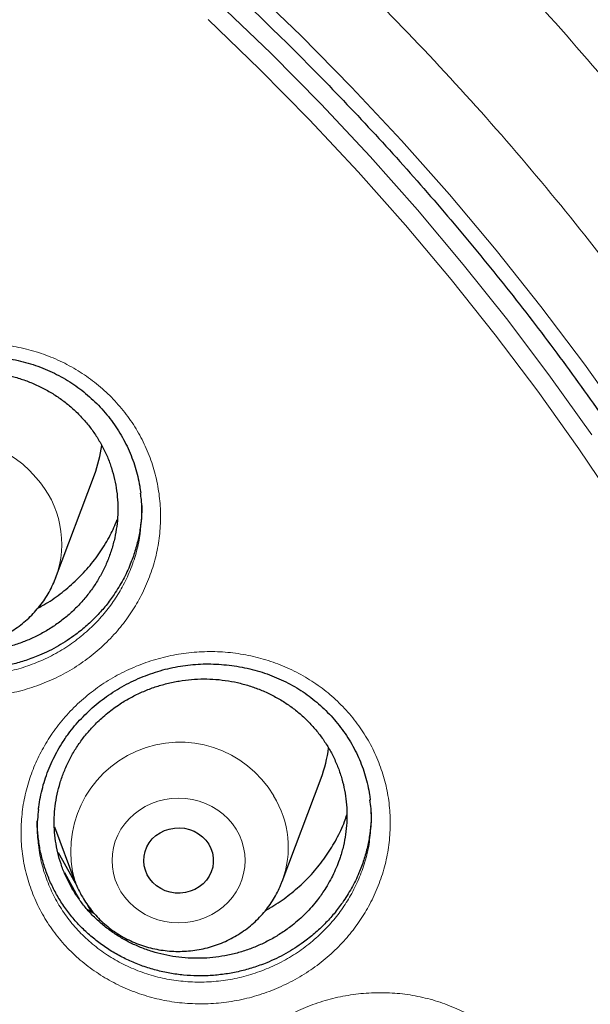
# Model space of a CAD drawing. Header units: millimetres. Extents: x 8 to 830, y 12 to 1725.
# Tile 309 of 330: x 432.6 to 439.14, y 1580.5 to 1591.8. Entities that reach past the tile are written whole.
import ezdxf

# ---------------------------------------------------------------- set-up
doc = ezdxf.new("R2010")
doc.units = ezdxf.units.MM

msp = doc.modelspace()

# ---------------------------------------------------------------- linework, layer by layer
at = {"color": 7, "linetype": 'Continuous', "lineweight": 30}
for p, q in [((433.01, 1585.389), (433.457, 1586.577)), ((433.011, 1585.394), (433.01, 1585.389)), ((435.609, 1581.906), (436.056, 1583.094)), ((432.997, 1582.533), (433.233, 1581.906)), ((433.373, 1581.644), (433.416, 1581.564)), ((433.375, 1581.585), (433.449, 1581.544))]:
    msp.add_line(p, q, dxfattribs=at)
at = {"color": 8, "linetype": 'Continuous', "lineweight": 0, "flags": 128}
for points in [[(435.219, 1592.2), (435.822, 1591.619), (436.407, 1591.025), (436.977, 1590.416), (437.529, 1589.793), (438.063, 1589.157), (438.579, 1588.508), (439.078, 1587.847), (439.557, 1587.174)], [(434.885, 1591.989), (435.479, 1591.417), (436.057, 1590.831), (436.618, 1590.231), (437.162, 1589.617), (437.688, 1588.99), (438.198, 1588.351), (438.689, 1587.699), (439.161, 1587.035)], [(439.463, 1586.204), (439.012, 1586.875), (438.542, 1587.535), (438.053, 1588.184), (437.547, 1588.82), (437.023, 1589.443), (436.482, 1590.054), (435.924, 1590.65), (435.35, 1591.233), (434.759, 1591.802)], [(435.082, 1582.506), (435.119, 1582.439), (435.147, 1582.369), (435.168, 1582.297), (435.181, 1582.222), (435.185, 1582.148), (435.181, 1582.073), (435.168, 1581.999), (435.147, 1581.926), (435.119, 1581.856), (435.082, 1581.789), (435.039, 1581.726), (434.989, 1581.668), (434.932, 1581.615), (434.87, 1581.568), (434.803, 1581.527), (434.732, 1581.493), (434.657, 1581.466), (434.58, 1581.447), (434.501, 1581.435), (434.421, 1581.431), (434.341, 1581.435), (434.262, 1581.447), (434.185, 1581.466), (434.111, 1581.493), (434.039, 1581.527), (433.972, 1581.568), (433.91, 1581.615), (433.854, 1581.668), (433.803, 1581.726), (433.76, 1581.789), (433.724, 1581.856), (433.695, 1581.926), (433.674, 1581.999), (433.662, 1582.073), (433.658, 1582.148), (433.662, 1582.222), (433.674, 1582.297), (433.695, 1582.369), (433.724, 1582.439), (433.76, 1582.506), (433.803, 1582.569), (433.854, 1582.627), (433.91, 1582.68), (433.972, 1582.727), (434.039, 1582.768), (434.111, 1582.802), (434.185, 1582.829), (434.262, 1582.848), (434.341, 1582.86), (434.421, 1582.864), (434.501, 1582.86), (434.58, 1582.848), (434.657, 1582.829), (434.732, 1582.802), (434.803, 1582.768), (434.87, 1582.727), (434.932, 1582.68), (434.989, 1582.627), (435.039, 1582.569), (435.082, 1582.506)]]:
    msp.add_lwpolyline(points, dxfattribs=at)
at = {"color": 7, "linetype": 'Continuous', "lineweight": 30, "flags": 128}
for points in [[(434.768, 1582.335), (434.793, 1582.286), (434.81, 1582.234), (434.82, 1582.18), (434.82, 1582.125), (434.813, 1582.07), (434.796, 1582.018), (434.772, 1581.968), (434.741, 1581.922), (434.702, 1581.881), (434.658, 1581.845), (434.608, 1581.816), (434.555, 1581.794), (434.499, 1581.779), (434.441, 1581.773), (434.382, 1581.774), (434.325, 1581.783), (434.269, 1581.8), (434.217, 1581.825), (434.169, 1581.856), (434.127, 1581.894), (434.09, 1581.937), (434.061, 1581.984), (434.04, 1582.035), (434.026, 1582.088), (434.021, 1582.143), (434.025, 1582.198), (434.037, 1582.251), (434.057, 1582.303), (434.085, 1582.351), (434.12, 1582.395), (434.162, 1582.433), (434.209, 1582.466), (434.26, 1582.491), (434.315, 1582.509), (434.373, 1582.52), (434.431, 1582.523), (434.489, 1582.517), (434.546, 1582.504), (434.6, 1582.483), (434.65, 1582.455), (434.695, 1582.421), (434.735, 1582.381), (434.768, 1582.335)], [(433.039, 1582.241), (433.055, 1582.213), (433.256, 1581.858)], [(433.283, 1581.705), (433.252, 1581.761), (433.115, 1582.005)]]:
    msp.add_lwpolyline(points, dxfattribs=at)
at = {"color": 8, "linetype": 'Continuous', "lineweight": 0}
for centre, radius, start, end in [((431.831, 1585.741), 1.248, 39.9888, 196.4116), ((431.954, 1585.783), 1.127, 339.7727, 42.3615), ((434.435, 1582.255), 1.251, 30.5303, 196.1727), ((434.562, 1582.3), 1.118, 339.4951, 31.8719)]:
    msp.add_arc(centre, radius, start, end, dxfattribs=at)
at = {"color": 7, "linetype": 'Continuous', "lineweight": 30}
for centre, start, end in [((432.013, 1587.121), 339.3556, 352.2414), ((434.613, 1583.638), 339.355, 352.6135)]:
    msp.add_arc(centre, 1.542, start, end, dxfattribs=at)
for points, knots in [([(444.28, 1587.295), (444.267, 1587.341), (444.239, 1587.442), (444.193, 1587.596), (444.144, 1587.763), (444.09, 1587.941), (444.031, 1588.134), (443.965, 1588.343), (443.894, 1588.566), (443.811, 1588.818), (443.715, 1589.099), (443.605, 1589.411), (443.485, 1589.74), (443.345, 1590.111), (443.182, 1590.524), (442.992, 1590.983), (442.784, 1591.463), (442.556, 1591.966), (442.305, 1592.491), (442.064, 1592.972), (441.836, 1593.408), (441.628, 1593.793), (441.412, 1594.178), (441.196, 1594.552), (440.986, 1594.904), (440.785, 1595.23), (440.595, 1595.532), (440.414, 1595.813), (440.241, 1596.074), (440.079, 1596.315), (439.926, 1596.536), (439.787, 1596.736), (439.659, 1596.915), (439.545, 1597.073), (439.444, 1597.211), (439.361, 1597.324), (439.294, 1597.415), (439.242, 1597.485), (439.199, 1597.541), (439.161, 1597.592), (439.12, 1597.646), (439.07, 1597.711), (439.011, 1597.788), (438.936, 1597.886), (438.842, 1598.006), (438.729, 1598.151), (438.599, 1598.313), (438.455, 1598.492), (438.193, 1598.811), (437.817, 1599.255), (437.329, 1599.804), (436.844, 1600.326), (436.364, 1600.82), (435.89, 1601.288), (435.502, 1601.656), (435.198, 1601.936), (434.969, 1602.143), (434.726, 1602.359), (434.464, 1602.585), (434.164, 1602.84), (433.821, 1603.124), (433.432, 1603.436), (433.014, 1603.762), (432.567, 1604.098), (432.089, 1604.444), (431.59, 1604.792), (431.072, 1605.14), (430.534, 1605.487), (429.966, 1605.838), (429.367, 1606.191), (428.801, 1606.509), (428.273, 1606.794), (427.789, 1607.045), (427.293, 1607.291), (426.796, 1607.529), (426.311, 1607.751), (425.842, 1607.958), (425.39, 1608.149), (424.953, 1608.327), (424.506, 1608.501), (424.05, 1608.672), (423.589, 1608.837), (423.151, 1608.987), (422.736, 1609.124), (422.344, 1609.247), (421.999, 1609.351), (421.697, 1609.439), (421.436, 1609.513), (421.193, 1609.58), (420.972, 1609.639), (420.777, 1609.69), (420.619, 1609.73), (420.496, 1609.761), (420.402, 1609.785), (420.318, 1609.805), (420.239, 1609.824), (420.159, 1609.844), (420.053, 1609.869), (419.913, 1609.902), (419.729, 1609.944), (419.515, 1609.992), (419.27, 1610.045), (418.994, 1610.102), (418.688, 1610.163), (418.35, 1610.227), (417.981, 1610.294), (417.58, 1610.361), (417.148, 1610.429), (416.684, 1610.495), (416.189, 1610.559), (415.661, 1610.62), (415.083, 1610.677), (414.465, 1610.727), (413.823, 1610.768), (413.19, 1610.797), (412.571, 1610.814), (411.898, 1610.821), (411.173, 1610.814), (410.403, 1610.789), (409.658, 1610.749), (408.939, 1610.696), (408.247, 1610.631), (407.649, 1610.563), (407.142, 1610.497), (406.72, 1610.437), (406.31, 1610.374), (405.913, 1610.308), (405.527, 1610.24), (405.154, 1610.17), (404.824, 1610.104), (404.544, 1610.046), (404.316, 1609.996), (404.115, 1609.952), (403.941, 1609.912), (403.803, 1609.88), (403.695, 1609.854), (403.615, 1609.835), (403.552, 1609.82), (403.5, 1609.807), (403.444, 1609.794), (403.37, 1609.775), (403.272, 1609.751), (403.155, 1609.721), (403.022, 1609.687), (402.873, 1609.649), (402.709, 1609.605), (402.529, 1609.556), (402.319, 1609.498), (402.076, 1609.429), (401.797, 1609.347), (401.497, 1609.256), (401.174, 1609.156), (400.831, 1609.044), (400.443, 1608.914), (400.018, 1608.766), (399.568, 1608.601), (399.125, 1608.432), (398.58, 1608.216), (397.943, 1607.949), (397.22, 1607.627), (396.527, 1607.298), (395.858, 1606.963), (395.214, 1606.622), (394.594, 1606.278), (394.003, 1605.933), (393.434, 1605.586), (392.874, 1605.23), (392.309, 1604.854), (391.734, 1604.455), (391.151, 1604.031), (390.56, 1603.582), (389.962, 1603.105), (389.358, 1602.6), (388.843, 1602.148), (388.414, 1601.756), (388.072, 1601.434), (387.73, 1601.102), (387.392, 1600.765), (387.066, 1600.429), (386.759, 1600.105), (386.475, 1599.796), (386.212, 1599.502), (385.97, 1599.225), (385.748, 1598.966), (385.545, 1598.724), (385.361, 1598.5), (385.195, 1598.295), (385.063, 1598.129), (384.961, 1597.999), (384.886, 1597.902), (384.821, 1597.819), (384.769, 1597.751), (384.732, 1597.703), (384.704, 1597.666), (384.678, 1597.631), (384.644, 1597.586), (384.602, 1597.53), (384.545, 1597.455), (384.472, 1597.357), (384.381, 1597.233), (384.276, 1597.091), (384.159, 1596.928), (384.03, 1596.746), (383.891, 1596.549), (383.707, 1596.281), (383.48, 1595.943), (383.213, 1595.532), (382.914, 1595.055), (382.585, 1594.508), (382.23, 1593.884), (381.877, 1593.231), (381.549, 1592.585), (381.244, 1591.949), (380.963, 1591.325), (380.73, 1590.776), (380.544, 1590.316), (380.406, 1589.959), (380.28, 1589.621), (380.164, 1589.3), (380.058, 1588.997), (379.962, 1588.712), (379.875, 1588.447), (379.797, 1588.203), (379.729, 1587.98), (379.668, 1587.779), (379.615, 1587.6), (379.57, 1587.441), (379.542, 1587.341), (379.529, 1587.295)], [0, 0, 0, 0, 0.001645, 0.00357, 0.005513, 0.007703, 0.010147, 0.012793, 0.015609, 0.018595, 0.022334, 0.026309, 0.03052, 0.034968, 0.040572, 0.046512, 0.052786, 0.059396, 0.06634, 0.07362, 0.0787, 0.083932, 0.089296, 0.09448, 0.099374, 0.103899, 0.108146, 0.112112, 0.1158, 0.119275, 0.122459, 0.125353, 0.127955, 0.130268, 0.132289, 0.13402, 0.135258, 0.136288, 0.137109, 0.137763, 0.138546, 0.139518, 0.140666, 0.141986, 0.143889, 0.146065, 0.148512, 0.151231, 0.154211, 0.163137, 0.171781, 0.180143, 0.188225, 0.196025, 0.203544, 0.206992, 0.210552, 0.21435, 0.218387, 0.222662, 0.228132, 0.233948, 0.240111, 0.24662, 0.253476, 0.260678, 0.267785, 0.275201, 0.282924, 0.290955, 0.299294, 0.305424, 0.311711, 0.318154, 0.324551, 0.330725, 0.336572, 0.342204, 0.347621, 0.352824, 0.358739, 0.364348, 0.369654, 0.374656, 0.379353, 0.383747, 0.387036, 0.390131, 0.393033, 0.39568, 0.397985, 0.399948, 0.401251, 0.402342, 0.403272, 0.404197, 0.405128, 0.406114, 0.407911, 0.410063, 0.412568, 0.415428, 0.418642, 0.42221, 0.426133, 0.430409, 0.43504, 0.440025, 0.445363, 0.451056, 0.457103, 0.463505, 0.470911, 0.478273, 0.485478, 0.492527, 0.499421, 0.508479, 0.517252, 0.525742, 0.533947, 0.541868, 0.549506, 0.554489, 0.559344, 0.56407, 0.568667, 0.573135, 0.577474, 0.581654, 0.584628, 0.587289, 0.589636, 0.591669, 0.59339, 0.594522, 0.59546, 0.596205, 0.596757, 0.597288, 0.598181, 0.599368, 0.60075, 0.602318, 0.604072, 0.606012, 0.608138, 0.610451, 0.613496, 0.616814, 0.620405, 0.624267, 0.628403, 0.63281, 0.638325, 0.64385, 0.649292, 0.654651, 0.664011, 0.673105, 0.681933, 0.690495, 0.698956, 0.707141, 0.715048, 0.722677, 0.730266, 0.738121, 0.746244, 0.754616, 0.763255, 0.77216, 0.781333, 0.790773, 0.796188, 0.801688, 0.807271, 0.812938, 0.818482, 0.823722, 0.828658, 0.833291, 0.83762, 0.841645, 0.845366, 0.848784, 0.851898, 0.854707, 0.856287, 0.857751, 0.859036, 0.860044, 0.860775, 0.86118, 0.861685, 0.862349, 0.863174, 0.864159, 0.865698, 0.867514, 0.869607, 0.871977, 0.874624, 0.877537, 0.880552, 0.886206, 0.892022, 0.898, 0.906262, 0.914816, 0.923661, 0.932797, 0.940779, 0.948971, 0.95737, 0.962214, 0.966794, 0.971112, 0.975167, 0.979025, 0.982611, 0.985925, 0.988967, 0.991738, 0.994194, 0.99639, 0.998325, 1, 1, 1, 1]), ([(379.361, 1573.831), (379.377, 1573.962), (379.411, 1574.245), (379.474, 1574.681), (379.546, 1575.139), (379.626, 1575.595), (379.713, 1576.051), (379.808, 1576.505), (379.91, 1576.958), (380.019, 1577.41), (380.135, 1577.86), (380.259, 1578.308), (380.39, 1578.754), (380.528, 1579.199), (380.673, 1579.641), (380.825, 1580.081), (380.984, 1580.52), (381.15, 1580.955), (381.323, 1581.389), (381.504, 1581.82), (381.691, 1582.248), (381.885, 1582.674), (382.085, 1583.097), (382.293, 1583.517), (382.507, 1583.934), (382.728, 1584.348), (382.955, 1584.758), (383.19, 1585.166), (383.43, 1585.57), (383.677, 1585.971), (383.931, 1586.368), (384.191, 1586.762), (384.457, 1587.151), (384.729, 1587.537), (385.008, 1587.919), (385.292, 1588.298), (385.583, 1588.672), (385.88, 1589.042), (386.182, 1589.407), (386.491, 1589.769), (386.805, 1590.126), (387.125, 1590.478), (387.45, 1590.826), (387.781, 1591.169), (388.118, 1591.508), (388.46, 1591.842), (388.807, 1592.17), (389.16, 1592.494), (389.517, 1592.813), (389.88, 1593.127), (390.248, 1593.436), (390.621, 1593.739), (390.998, 1594.037), (391.381, 1594.33), (391.767, 1594.617), (392.159, 1594.899), (392.555, 1595.176), (392.955, 1595.446), (393.36, 1595.711), (393.769, 1595.97), (394.182, 1596.224), (394.599, 1596.471), (395.02, 1596.713), (395.445, 1596.949), (395.873, 1597.178), (396.305, 1597.402), (396.741, 1597.619), (397.18, 1597.83), (397.623, 1598.035), (398.069, 1598.234), (398.517, 1598.426), (398.969, 1598.612), (399.424, 1598.792), (399.882, 1598.965), (400.342, 1599.132), (400.805, 1599.292), (401.271, 1599.445), (401.739, 1599.592), (402.209, 1599.733), (402.682, 1599.866), (403.156, 1599.993), (403.633, 1600.114), (404.111, 1600.227), (404.592, 1600.334), (405.073, 1600.434), (405.557, 1600.527), (406.042, 1600.613), (406.528, 1600.693), (407.015, 1600.765), (407.504, 1600.831), (407.993, 1600.89), (408.484, 1600.941), (408.975, 1600.986), (409.467, 1601.024), (409.959, 1601.055), (410.452, 1601.079), (410.945, 1601.096), (411.439, 1601.106), (411.932, 1601.109), (412.426, 1601.105), (412.919, 1601.095), (413.412, 1601.077), (413.905, 1601.052), (414.398, 1601.02), (414.889, 1600.981), (415.381, 1600.936), (415.871, 1600.883), (416.36, 1600.824), (416.849, 1600.757), (417.336, 1600.684), (417.822, 1600.604), (418.307, 1600.517), (418.79, 1600.423), (419.272, 1600.322), (419.752, 1600.215), (420.23, 1600.1), (420.706, 1599.979), (421.181, 1599.852), (421.653, 1599.717), (422.123, 1599.576), (422.591, 1599.428), (423.056, 1599.274), (423.519, 1599.113), (423.979, 1598.946), (424.436, 1598.772), (424.891, 1598.592), (425.342, 1598.405), (425.791, 1598.212), (426.236, 1598.012), (426.678, 1597.807), (427.117, 1597.595), (427.552, 1597.377), (427.984, 1597.153), (428.412, 1596.922), (428.837, 1596.686), (429.257, 1596.444), (429.674, 1596.196), (430.086, 1595.942), (430.495, 1595.682), (430.899, 1595.416), (431.299, 1595.145), (431.694, 1594.868), (432.085, 1594.585), (432.472, 1594.298), (432.853, 1594.004), (433.23, 1593.705), (433.602, 1593.401), (433.97, 1593.092), (434.332, 1592.778), (434.689, 1592.458), (435.041, 1592.134), (435.388, 1591.804), (435.729, 1591.47), (436.065, 1591.131), (436.395, 1590.787), (436.72, 1590.439), (437.04, 1590.086), (437.353, 1589.728), (437.661, 1589.367), (437.963, 1589), (438.259, 1588.63), (438.549, 1588.256), (438.833, 1587.877), (439.111, 1587.494), (439.382, 1587.108), (439.648, 1586.718), (439.907, 1586.324), (440.16, 1585.926), (440.406, 1585.525), (440.646, 1585.121), (440.879, 1584.713), (441.106, 1584.302), (441.326, 1583.887), (441.54, 1583.47), (441.746, 1583.05), (441.946, 1582.627), (442.14, 1582.201), (442.326, 1581.772), (442.505, 1581.341), (442.678, 1580.907), (442.843, 1580.471), (443.002, 1580.033), (443.153, 1579.592), (443.297, 1579.149), (443.434, 1578.705), (443.564, 1578.258), (443.687, 1577.81), (443.802, 1577.36), (443.911, 1576.908), (444.012, 1576.455), (444.106, 1576), (444.192, 1575.545), (444.271, 1575.088), (444.343, 1574.63), (444.402, 1574.211), (444.434, 1573.944), (444.448, 1573.831)], [0, 0, 0, 0, 0.004388, 0.009555, 0.014723, 0.01989, 0.025057, 0.030224, 0.035392, 0.040559, 0.045726, 0.050893, 0.05606, 0.061228, 0.066395, 0.071562, 0.076729, 0.081896, 0.087063, 0.092229, 0.097396, 0.102563, 0.10773, 0.112897, 0.118063, 0.12323, 0.128396, 0.133563, 0.138729, 0.143896, 0.149062, 0.154229, 0.159395, 0.164561, 0.169727, 0.174894, 0.18006, 0.185226, 0.190392, 0.195558, 0.200724, 0.20589, 0.211055, 0.216221, 0.221387, 0.226553, 0.231718, 0.236884, 0.242049, 0.247215, 0.25238, 0.257546, 0.262711, 0.267877, 0.273042, 0.278207, 0.283372, 0.288538, 0.293703, 0.298868, 0.304033, 0.309198, 0.314363, 0.319528, 0.324693, 0.329858, 0.335023, 0.340188, 0.345353, 0.350518, 0.355682, 0.360847, 0.366012, 0.371177, 0.376341, 0.381506, 0.386671, 0.391835, 0.397, 0.402165, 0.407329, 0.412494, 0.417658, 0.422823, 0.427988, 0.433152, 0.438317, 0.443481, 0.448646, 0.45381, 0.458975, 0.464139, 0.469304, 0.474468, 0.479632, 0.484797, 0.489961, 0.495126, 0.50029, 0.505455, 0.510619, 0.515784, 0.520948, 0.526112, 0.531277, 0.536441, 0.541606, 0.54677, 0.551935, 0.557099, 0.562264, 0.567428, 0.572593, 0.577757, 0.582922, 0.588086, 0.593251, 0.598415, 0.60358, 0.608744, 0.613909, 0.619074, 0.624238, 0.629403, 0.634568, 0.639732, 0.644897, 0.650062, 0.655226, 0.660391, 0.665556, 0.670721, 0.675886, 0.68105, 0.686215, 0.69138, 0.696545, 0.70171, 0.706875, 0.71204, 0.717205, 0.722371, 0.727536, 0.732701, 0.737866, 0.743031, 0.748197, 0.753362, 0.758527, 0.763693, 0.768858, 0.774024, 0.779189, 0.784355, 0.789521, 0.794686, 0.799852, 0.805018, 0.810184, 0.815349, 0.820515, 0.825681, 0.830847, 0.836013, 0.84118, 0.846346, 0.851512, 0.856678, 0.861844, 0.867011, 0.872177, 0.877344, 0.88251, 0.887677, 0.892843, 0.89801, 0.903177, 0.908343, 0.91351, 0.918677, 0.923844, 0.929011, 0.934178, 0.939344, 0.944512, 0.949679, 0.954846, 0.960013, 0.96518, 0.970347, 0.975514, 0.980681, 0.985849, 0.991016, 0.996183, 1, 1, 1, 1]), ([(430.493, 1587.098), (430.504, 1587.114), (430.537, 1587.161), (430.597, 1587.236), (430.674, 1587.322), (430.757, 1587.404), (430.846, 1587.482), (430.94, 1587.555), (431.038, 1587.623), (431.141, 1587.684), (431.248, 1587.74), (431.357, 1587.79), (431.469, 1587.832), (431.582, 1587.868), (431.697, 1587.897), (431.812, 1587.919), (431.929, 1587.933), (432.046, 1587.941), (432.165, 1587.942), (432.284, 1587.936), (432.403, 1587.923), (432.522, 1587.903), (432.638, 1587.875), (432.753, 1587.842), (432.864, 1587.802), (432.971, 1587.755), (433.074, 1587.703), (433.173, 1587.645), (433.266, 1587.581), (433.356, 1587.511), (433.442, 1587.435), (433.523, 1587.354), (433.599, 1587.267), (433.669, 1587.176), (433.734, 1587.08), (433.792, 1586.981), (433.843, 1586.878), (433.888, 1586.773), (433.925, 1586.666), (433.954, 1586.557), (433.975, 1586.456), (433.983, 1586.392), (433.987, 1586.364)], [0, 0, 0, 0, 0.012556, 0.03762, 0.0628, 0.088148, 0.113645, 0.139261, 0.164961, 0.190702, 0.21643, 0.242091, 0.267642, 0.293045, 0.318273, 0.343292, 0.368184, 0.393288, 0.418661, 0.444255, 0.470011, 0.495865, 0.521745, 0.547557, 0.573233, 0.598714, 0.623954, 0.648926, 0.67381, 0.698922, 0.724265, 0.749809, 0.775515, 0.801335, 0.82722, 0.853115, 0.87896, 0.90471, 0.930331, 0.955798, 0.9811, 1, 1, 1, 1]), ([(430.848, 1587.255), (430.816, 1587.222), (430.753, 1587.156), (430.667, 1587.046), (430.591, 1586.93), (430.524, 1586.807), (430.469, 1586.681), (430.426, 1586.552), (430.393, 1586.418), (430.373, 1586.283), (430.364, 1586.147), (430.367, 1586.012), (430.382, 1585.876), (430.409, 1585.743), (430.448, 1585.613), (430.498, 1585.488), (430.559, 1585.366), (430.631, 1585.25), (430.712, 1585.141), (430.803, 1585.039), (430.903, 1584.944), (431.011, 1584.858), (431.127, 1584.782), (431.248, 1584.715), (431.376, 1584.658), (431.508, 1584.612), (431.645, 1584.577), (431.783, 1584.553), (431.924, 1584.541), (432.066, 1584.539), (432.207, 1584.55), (432.347, 1584.571), (432.486, 1584.604), (432.621, 1584.648), (432.752, 1584.703), (432.877, 1584.767), (432.998, 1584.842), (433.112, 1584.926), (433.217, 1585.018), (433.314, 1585.119), (433.403, 1585.227), (433.482, 1585.342), (433.55, 1585.462), (433.608, 1585.587), (433.655, 1585.717), (433.69, 1585.85), (433.714, 1585.984), (433.725, 1586.119), (433.725, 1586.256), (433.713, 1586.391), (433.689, 1586.525), (433.653, 1586.655), (433.606, 1586.783), (433.547, 1586.905), (433.478, 1587.023), (433.4, 1587.133), (433.31, 1587.238), (433.212, 1587.334), (433.106, 1587.422), (432.993, 1587.5), (432.873, 1587.57), (432.746, 1587.629), (432.615, 1587.678), (432.481, 1587.716), (432.342, 1587.743), (432.201, 1587.758), (432.06, 1587.762), (431.919, 1587.755), (431.777, 1587.736), (431.638, 1587.706), (431.502, 1587.665), (431.371, 1587.613), (431.243, 1587.551), (431.111, 1587.472), (430.976, 1587.375), (430.891, 1587.296), (430.848, 1587.255)], [0, 0, 0, 0, 0.0132408, 0.0264815, 0.040057, 0.0537324, 0.0669753, 0.0803108, 0.0937899, 0.1074657, 0.1207035, 0.1341057, 0.1475079, 0.1611786, 0.1744086, 0.1878028, 0.201197, 0.2148596, 0.2280832, 0.2414709, 0.2548587, 0.2685144, 0.281736, 0.2951215, 0.3085071, 0.3221604, 0.3353851, 0.3487737, 0.3621624, 0.3758186, 0.3890503, 0.4024459, 0.4158416, 0.429505, 0.4427443, 0.4560762, 0.4695514, 0.4832229, 0.4964653, 0.5097077, 0.5232849, 0.5369619, 0.5502046, 0.5634472, 0.5770249, 0.5907025, 0.6039425, 0.6172752, 0.6307514, 0.6444244, 0.6576568, 0.6710535, 0.6844502, 0.6981153, 0.7113406, 0.72473, 0.7381194, 0.7517769, 0.7649985, 0.7783842, 0.7917699, 0.8054234, 0.8186466, 0.8320338, 0.8454209, 0.8590757, 0.872305, 0.8856982, 0.8990914, 0.9127522, 0.9259893, 0.9393905, 0.9527917, 0.9664607, 0.9831372, 1, 1, 1, 1]), ([(433.985, 1585.953), (433.99, 1585.997), (434.003, 1586.109), (434.002, 1586.248), (433.988, 1586.341), (433.985, 1586.366)], [0, 0, 0, 0, 0.316898, 0.816963, 1, 1, 1, 1]), ([(433.998, 1586.222), (433.999, 1586.2), (434, 1586.127), (433.988, 1586.002), (433.963, 1585.85), (433.923, 1585.698), (433.866, 1585.538), (433.788, 1585.37), (433.718, 1585.258), (433.682, 1585.202)], [0, 0, 0, 0, 0.061855, 0.20421, 0.347561, 0.491932, 0.638749, 0.818374, 1, 1, 1, 1]), ([(433.682, 1585.202), (433.652, 1585.16), (433.591, 1585.075), (433.485, 1584.956), (433.37, 1584.844), (433.224, 1584.726), (433.044, 1584.607), (432.85, 1584.511), (432.672, 1584.444), (432.516, 1584.399), (432.358, 1584.367), (432.196, 1584.348), (432.033, 1584.342), (431.872, 1584.349), (431.713, 1584.369), (431.555, 1584.403), (431.401, 1584.448), (431.253, 1584.506), (431.111, 1584.576), (430.974, 1584.658), (430.846, 1584.75), (430.727, 1584.852), (430.618, 1584.963), (430.518, 1585.084), (430.43, 1585.212), (430.354, 1585.347), (430.29, 1585.487), (430.239, 1585.634), (430.2, 1585.784), (430.176, 1585.936), (430.165, 1586.049), (430.167, 1586.112), (430.167, 1586.123)], [0, 0, 0, 0, 0.032637, 0.065563, 0.098719, 0.132412, 0.181559, 0.231506, 0.265351, 0.298046, 0.330975, 0.364259, 0.398029, 0.430672, 0.463544, 0.496653, 0.53032, 0.562996, 0.595901, 0.629072, 0.662788, 0.695416, 0.728274, 0.761368, 0.795022, 0.827653, 0.860514, 0.89361, 0.927265, 0.959883, 0.992729, 1, 1, 1, 1]), ([(432.814, 1585.05), (432.834, 1585.061), (432.922, 1585.106), (433.064, 1585.206), (433.237, 1585.35), (433.391, 1585.512), (433.526, 1585.69), (433.638, 1585.873), (433.693, 1586.001), (433.718, 1586.061)], [0, 0, 0, 0, 0.048868, 0.210734, 0.372086, 0.53338, 0.695188, 0.856483, 1, 1, 1, 1]), ([(430.635, 1585.388), (430.642, 1585.37), (430.659, 1585.323), (430.696, 1585.249), (430.743, 1585.168), (430.796, 1585.09), (430.856, 1585.017), (430.922, 1584.948), (430.992, 1584.884), (431.068, 1584.826), (431.148, 1584.773), (431.232, 1584.726), (431.32, 1584.686), (431.411, 1584.652), (431.504, 1584.625), (431.6, 1584.605), (431.696, 1584.592), (431.794, 1584.586), (431.891, 1584.588), (431.989, 1584.597), (432.085, 1584.613), (432.18, 1584.636), (432.273, 1584.666), (432.363, 1584.703), (432.449, 1584.746), (432.532, 1584.796), (432.611, 1584.852), (432.685, 1584.914), (432.754, 1584.981), (432.817, 1585.053), (432.875, 1585.129), (432.926, 1585.209), (432.969, 1585.293), (432.998, 1585.355), (433.009, 1585.389), (433.011, 1585.394)], [0, 0, 0, 0, 0.019165, 0.050209, 0.081288, 0.11241, 0.143579, 0.174801, 0.206078, 0.237411, 0.2688, 0.300243, 0.331738, 0.36328, 0.394867, 0.426492, 0.45815, 0.489836, 0.521544, 0.553267, 0.584996, 0.616725, 0.648448, 0.680155, 0.711841, 0.743498, 0.775119, 0.806697, 0.838226, 0.869702, 0.901121, 0.93248, 0.963778, 0.995018, 1, 1, 1, 1]), ([(433.141, 1583.579), (433.152, 1583.594), (433.186, 1583.641), (433.247, 1583.715), (433.325, 1583.8), (433.409, 1583.881), (433.499, 1583.958), (433.594, 1584.03), (433.693, 1584.096), (433.797, 1584.157), (433.904, 1584.212), (434.014, 1584.26), (434.126, 1584.301), (434.24, 1584.336), (434.355, 1584.364), (434.47, 1584.384), (434.587, 1584.398), (434.704, 1584.405), (434.823, 1584.405), (434.942, 1584.397), (435.061, 1584.383), (435.179, 1584.362), (435.295, 1584.335), (435.409, 1584.3), (435.519, 1584.259), (435.626, 1584.212), (435.728, 1584.159), (435.826, 1584.1), (435.919, 1584.036), (436.007, 1583.965), (436.092, 1583.889), (436.172, 1583.808), (436.246, 1583.721), (436.316, 1583.629), (436.379, 1583.534), (436.436, 1583.434), (436.486, 1583.332), (436.529, 1583.227), (436.564, 1583.12), (436.592, 1583.011), (436.611, 1582.918), (436.617, 1582.861), (436.619, 1582.841)], [0, 0, 0, 0, 0.012619, 0.037794, 0.063085, 0.088546, 0.114157, 0.139889, 0.165707, 0.191569, 0.217418, 0.243202, 0.268878, 0.294407, 0.319759, 0.344904, 0.369921, 0.395151, 0.420652, 0.446376, 0.472265, 0.498252, 0.524267, 0.550215, 0.576028, 0.601647, 0.627024, 0.652133, 0.677151, 0.702398, 0.727879, 0.753563, 0.779409, 0.805371, 0.831398, 0.857435, 0.883421, 0.909311, 0.93507, 0.960674, 0.986109, 1, 1, 1, 1]), ([(433.493, 1583.739), (433.46, 1583.707), (433.396, 1583.641), (433.309, 1583.533), (433.231, 1583.417), (433.163, 1583.296), (433.107, 1583.171), (433.061, 1583.042), (433.027, 1582.909), (433.004, 1582.775), (432.994, 1582.639), (432.995, 1582.505), (433.009, 1582.37), (433.034, 1582.237), (433.071, 1582.107), (433.119, 1581.982), (433.179, 1581.86), (433.249, 1581.744), (433.329, 1581.634), (433.418, 1581.532), (433.517, 1581.437), (433.623, 1581.35), (433.738, 1581.273), (433.858, 1581.206), (433.985, 1581.148), (434.117, 1581.101), (434.252, 1581.065), (434.39, 1581.04), (434.531, 1581.026), (434.673, 1581.023), (434.814, 1581.032), (434.954, 1581.052), (435.093, 1581.084), (435.229, 1581.126), (435.361, 1581.18), (435.487, 1581.243), (435.608, 1581.316), (435.742, 1581.413), (435.882, 1581.538), (436.005, 1581.678), (436.112, 1581.83), (436.202, 1581.991), (436.27, 1582.161), (436.314, 1582.315), (436.339, 1582.448), (436.352, 1582.582), (436.354, 1582.719), (436.343, 1582.854), (436.321, 1582.987), (436.287, 1583.117), (436.241, 1583.244), (436.185, 1583.367), (436.117, 1583.485), (436.04, 1583.595), (435.953, 1583.7), (435.856, 1583.797), (435.751, 1583.886), (435.64, 1583.965), (435.52, 1584.035), (435.394, 1584.095), (435.264, 1584.145), (435.13, 1584.184), (434.992, 1584.212), (434.852, 1584.229), (434.71, 1584.234), (434.569, 1584.228), (434.428, 1584.21), (434.288, 1584.181), (434.152, 1584.142), (434.02, 1584.091), (433.891, 1584.03), (433.758, 1583.953), (433.622, 1583.858), (433.536, 1583.779), (433.493, 1583.739)], [0, 0, 0, 0, 0.013238, 0.026477, 0.04005, 0.053723, 0.066964, 0.080297, 0.093774, 0.107447, 0.120682, 0.134081, 0.147479, 0.161147, 0.174374, 0.187765, 0.201156, 0.214815, 0.228038, 0.241424, 0.25481, 0.268465, 0.281688, 0.295074, 0.308461, 0.322116, 0.335344, 0.348736, 0.362128, 0.375788, 0.389024, 0.402352, 0.415824, 0.429491, 0.442734, 0.456069, 0.469548, 0.483223, 0.503248, 0.523274, 0.536952, 0.556974, 0.576996, 0.590672, 0.603909, 0.617239, 0.630712, 0.644382, 0.657611, 0.671004, 0.684398, 0.698059, 0.711282, 0.72467, 0.738057, 0.751713, 0.764935, 0.778321, 0.791707, 0.805361, 0.818587, 0.831977, 0.845367, 0.859025, 0.872258, 0.885655, 0.899053, 0.912718, 0.925959, 0.939292, 0.952769, 0.966442, 0.983128, 1, 1, 1, 1]), ([(432.814, 1582.732), (432.815, 1582.742), (432.819, 1582.79), (432.835, 1582.875), (432.861, 1582.987), (432.894, 1583.098), (432.935, 1583.207), (432.982, 1583.313), (433.036, 1583.416), (433.089, 1583.504), (433.126, 1583.558), (433.141, 1583.579)], [0, 0, 0, 0, 0.032104, 0.15877, 0.285726, 0.412699, 0.539398, 0.66561, 0.791156, 0.915907, 1, 1, 1, 1]), ([(436.618, 1582.439), (436.623, 1582.472), (436.636, 1582.574), (436.635, 1582.71), (436.622, 1582.81), (436.617, 1582.843)], [0, 0, 0, 0, 0.246896, 0.7555023, 1, 1, 1, 1]), ([(432.815, 1582.735), (432.81, 1582.696), (432.797, 1582.588), (432.798, 1582.451), (432.811, 1582.355), (432.815, 1582.327)], [0, 0, 0, 0, 0.288589, 0.790373, 1, 1, 1, 1]), ([(436.3, 1581.662), (436.269, 1581.62), (436.207, 1581.535), (436.1, 1581.418), (435.982, 1581.308), (435.835, 1581.191), (435.653, 1581.074), (435.458, 1580.981), (435.279, 1580.916), (435.123, 1580.873), (434.964, 1580.843), (434.802, 1580.825), (434.639, 1580.821), (434.478, 1580.83), (434.32, 1580.851), (434.163, 1580.886), (434.01, 1580.933), (433.862, 1580.993), (433.721, 1581.063), (433.586, 1581.146), (433.459, 1581.24), (433.341, 1581.343), (433.234, 1581.454), (433.136, 1581.576), (433.05, 1581.705), (432.976, 1581.84), (432.915, 1581.98), (432.865, 1582.127), (432.829, 1582.276), (432.808, 1582.429), (432.799, 1582.539), (432.801, 1582.598), (432.801, 1582.607)], [0, 0, 0, 0, 0.032756, 0.065743, 0.098991, 0.132779, 0.181985, 0.23199, 0.265874, 0.29862, 0.3316, 0.364936, 0.398757, 0.43146, 0.464392, 0.49756, 0.531288, 0.564026, 0.596994, 0.630228, 0.664008, 0.696695, 0.729613, 0.762766, 0.796482, 0.829161, 0.862071, 0.895215, 0.928921, 0.961574, 0.994458, 1, 1, 1, 1]), ([(435.42, 1581.576), (435.435, 1581.584), (435.518, 1581.627), (435.656, 1581.724), (435.83, 1581.866), (435.985, 1582.028), (436.122, 1582.205), (436.236, 1582.394), (436.313, 1582.551), (436.343, 1582.646), (436.351, 1582.672)], [0, 0, 0, 0, 0.035376, 0.187152, 0.338445, 0.489726, 0.641488, 0.792769, 0.944111, 1, 1, 1, 1]), ([(436.631, 1582.699), (436.631, 1582.669), (436.632, 1582.587), (436.617, 1582.454), (436.59, 1582.303), (436.548, 1582.152), (436.488, 1581.993), (436.409, 1581.827), (436.336, 1581.717), (436.3, 1581.662)], [0, 0, 0, 0, 0.084796, 0.223834, 0.363849, 0.504853, 0.648251, 0.823157, 1, 1, 1, 1]), ([(433.234, 1581.907), (433.237, 1581.897), (433.251, 1581.857), (433.283, 1581.79), (433.328, 1581.708), (433.38, 1581.629), (433.438, 1581.555), (433.502, 1581.484), (433.571, 1581.419), (433.645, 1581.359), (433.724, 1581.304), (433.807, 1581.256), (433.894, 1581.214), (433.984, 1581.178), (434.077, 1581.149), (434.171, 1581.127), (434.268, 1581.112), (434.365, 1581.104), (434.463, 1581.104), (434.56, 1581.11), (434.657, 1581.124), (434.752, 1581.145), (434.845, 1581.173), (434.936, 1581.208), (435.024, 1581.25), (435.108, 1581.298), (435.188, 1581.352), (435.264, 1581.412), (435.334, 1581.478), (435.399, 1581.548), (435.458, 1581.623), (435.511, 1581.702), (435.557, 1581.785), (435.59, 1581.854), (435.605, 1581.896), (435.609, 1581.909)], [0, 0, 0, 0, 0.0107578, 0.0418045, 0.0728841, 0.1040042, 0.1351709, 0.1663888, 0.1976612, 0.2289895, 0.2603739, 0.2918131, 0.3233048, 0.3548457, 0.3864316, 0.4180577, 0.4497188, 0.4814092, 0.5131231, 0.5448542, 0.576594, 0.6083358, 0.6400725, 0.6717968, 0.7035015, 0.7351793, 0.766823, 0.7984257, 0.8299813, 0.8614846, 0.8929315, 0.9243194, 0.9556471, 0.9869154, 1, 1, 1, 1])]:
    msp.add_open_spline(points, degree=3, knots=knots, dxfattribs=at)
at = {"color": 8, "linetype": 'Continuous', "lineweight": 0}
for points, knots in [([(444.277, 1587.295), (444.258, 1587.37), (444.125, 1587.883), (443.819, 1588.822), (443.358, 1590.107), (442.829, 1591.379), (442.24, 1592.636), (441.588, 1593.874), (440.879, 1595.085), (440.113, 1596.265), (439.298, 1597.405), (438.436, 1598.504), (437.53, 1599.562), (436.576, 1600.581), (435.57, 1601.567), (434.512, 1602.516), (433.405, 1603.426), (432.256, 1604.29), (431.068, 1605.105), (429.85, 1605.866), (428.605, 1606.572), (427.336, 1607.224), (426.039, 1607.823), (424.707, 1608.372), (423.343, 1608.87), (421.949, 1609.313), (420.535, 1609.698), (419.105, 1610.025), (417.669, 1610.291), (416.231, 1610.497), (414.793, 1610.642), (413.35, 1610.733), (412.386, 1610.744), (411.904, 1610.75)], [0, 0, 0, 0, 0.005559, 0.038409, 0.071258, 0.104108, 0.137554, 0.171001, 0.204447, 0.237894, 0.271341, 0.30419, 0.33704, 0.369889, 0.402738, 0.436185, 0.469632, 0.503078, 0.536525, 0.569971, 0.602821, 0.63567, 0.66852, 0.701369, 0.734816, 0.768262, 0.801709, 0.835156, 0.868602, 0.901452, 0.934301, 0.967151, 1, 1, 1, 1]), ([(411.904, 1603.56), (412.417, 1603.554), (413.441, 1603.542), (414.975, 1603.443), (416.502, 1603.286), (418.021, 1603.065), (419.519, 1602.783), (420.993, 1602.442), (422.442, 1602.044), (423.871, 1601.588), (425.286, 1601.071), (426.685, 1600.494), (428.063, 1599.856), (429.409, 1599.161), (430.722, 1598.411), (431.991, 1597.613), (433.215, 1596.769), (434.391, 1595.881), (435.525, 1594.947), (436.622, 1593.961), (437.678, 1592.926), (438.691, 1591.841), (439.652, 1590.716), (440.559, 1589.552), (441.406, 1588.359), (442.192, 1587.14), (442.916, 1585.898), (443.583, 1584.627), (444.194, 1583.323), (444.748, 1581.987), (445.241, 1580.621), (445.67, 1579.237), (446.033, 1577.836), (446.33, 1576.429), (446.555, 1575.021), (446.694, 1573.899), (446.736, 1573.244), (446.748, 1573.06)], [0, 0, 0, 0, 0.029296, 0.058593, 0.087889, 0.117185, 0.146482, 0.175255, 0.204028, 0.232802, 0.261575, 0.290871, 0.320168, 0.349464, 0.378761, 0.408057, 0.43683, 0.465603, 0.494377, 0.52315, 0.552446, 0.581743, 0.611039, 0.640336, 0.669632, 0.698405, 0.727179, 0.755952, 0.784725, 0.814021, 0.843318, 0.872614, 0.901911, 0.931207, 0.95998, 0.988754, 1, 1, 1, 1]), ([(411.904, 1602.138), (411.408, 1602.133), (410.415, 1602.121), (408.928, 1602.025), (407.447, 1601.873), (405.974, 1601.658), (404.522, 1601.385), (403.092, 1601.054), (401.688, 1600.669), (400.302, 1600.227), (398.93, 1599.726), (397.575, 1599.166), (396.239, 1598.547), (394.933, 1597.873), (393.66, 1597.147), (392.43, 1596.373), (391.243, 1595.554), (390.103, 1594.694), (389.003, 1593.788), (387.94, 1592.832), (386.916, 1591.828), (385.934, 1590.777), (385.002, 1589.686), (384.123, 1588.557), (383.302, 1587.4), (382.54, 1586.218), (381.837, 1585.014), (381.191, 1583.782), (380.598, 1582.518), (380.062, 1581.222), (379.584, 1579.898), (379.168, 1578.556), (378.815, 1577.197), (378.529, 1575.834), (378.307, 1574.468), (378.149, 1573.103), (378.054, 1571.733), (378.023, 1570.352), (378.055, 1568.963), (378.153, 1567.568), (378.317, 1566.178), (378.545, 1564.797), (378.837, 1563.434), (379.189, 1562.093), (379.6, 1560.775), (380.071, 1559.476), (380.605, 1558.188), (381.202, 1556.916), (381.862, 1555.663), (382.58, 1554.438), (383.354, 1553.243), (384.179, 1552.089), (385.051, 1550.976), (385.969, 1549.907), (386.934, 1548.875), (387.953, 1547.877), (389.023, 1546.916), (390.144, 1545.995), (391.307, 1545.121), (392.509, 1544.296), (393.742, 1543.526), (395.002, 1542.811), (396.286, 1542.152), (397.599, 1541.545), (398.947, 1540.989), (400.327, 1540.486), (401.739, 1540.037), (403.169, 1539.647), (404.617, 1539.316), (406.07, 1539.047), (407.526, 1538.839), (408.981, 1538.691), (410.441, 1538.603), (411.913, 1538.573), (413.394, 1538.603), (414.881, 1538.695), (416.362, 1538.849), (417.835, 1539.063), (419.287, 1539.336), (420.717, 1539.667), (422.121, 1540.052), (423.507, 1540.495), (424.879, 1540.996), (426.234, 1541.556), (427.57, 1542.174), (428.876, 1542.848), (430.149, 1543.575), (431.379, 1544.349), (432.566, 1545.167), (433.706, 1546.028), (434.806, 1546.934), (435.869, 1547.889), (436.893, 1548.893), (437.875, 1549.945), (438.807, 1551.036), (439.686, 1552.164), (440.507, 1553.321), (441.269, 1554.503), (441.972, 1555.707), (442.618, 1556.939), (443.211, 1558.204), (443.747, 1559.499), (444.225, 1560.823), (444.641, 1562.165), (444.994, 1563.524), (445.28, 1564.887), (445.502, 1566.253), (445.66, 1567.618), (445.755, 1568.988), (445.786, 1570.369), (445.754, 1571.758), (445.656, 1573.153), (445.492, 1574.543), (445.264, 1575.924), (444.972, 1577.287), (444.62, 1578.628), (444.209, 1579.946), (443.738, 1581.246), (443.204, 1582.533), (442.607, 1583.805), (441.947, 1585.058), (441.229, 1586.283), (440.455, 1587.478), (439.63, 1588.632), (438.758, 1589.745), (437.84, 1590.815), (436.875, 1591.846), (435.856, 1592.844), (434.786, 1593.805), (433.665, 1594.726), (432.502, 1595.6), (431.3, 1596.425), (430.067, 1597.196), (428.807, 1597.91), (427.523, 1598.569), (426.21, 1599.176), (424.862, 1599.732), (423.482, 1600.235), (422.07, 1600.684), (420.64, 1601.074), (419.192, 1601.405), (417.739, 1601.674), (416.283, 1601.882), (414.828, 1602.029), (413.368, 1602.121), (412.392, 1602.133), (411.904, 1602.138)], [0, 0, 0, 0, 0.007, 0.014, 0.021, 0.028, 0.035, 0.041875, 0.04875, 0.055625, 0.0625, 0.0695, 0.0765, 0.0835, 0.0905, 0.0975, 0.104375, 0.11125, 0.118125, 0.125, 0.132, 0.139, 0.146, 0.153, 0.16, 0.166875, 0.17375, 0.180625, 0.1875, 0.1945, 0.2015, 0.2085, 0.2155, 0.2225, 0.229375, 0.23625, 0.243125, 0.25, 0.257, 0.264, 0.271, 0.278, 0.285, 0.291875, 0.29875, 0.305625, 0.3125, 0.3195, 0.3265, 0.3335, 0.3405, 0.3475, 0.354375, 0.36125, 0.368125, 0.375, 0.382, 0.389, 0.396, 0.403, 0.41, 0.416875, 0.42375, 0.430625, 0.4375, 0.4445, 0.4515, 0.4585, 0.4655, 0.4725, 0.479375, 0.48625, 0.493125, 0.5, 0.507, 0.514, 0.521, 0.528, 0.535, 0.541875, 0.54875, 0.555625, 0.5625, 0.5695, 0.5765, 0.5835, 0.5905, 0.5975, 0.604375, 0.61125, 0.618125, 0.625, 0.632, 0.639, 0.646, 0.653, 0.66, 0.666875, 0.67375, 0.680625, 0.6875, 0.6945, 0.7015, 0.7085, 0.7155, 0.7225, 0.729375, 0.73625, 0.743125, 0.75, 0.757, 0.764, 0.771, 0.778, 0.785, 0.791875, 0.79875, 0.805625, 0.8125, 0.8195, 0.8265, 0.8335, 0.8405, 0.8475, 0.854375, 0.86125, 0.868125, 0.875, 0.882, 0.889, 0.896, 0.903, 0.91, 0.916875, 0.92375, 0.930625, 0.9375, 0.9445, 0.9515, 0.9585, 0.9655, 0.9725, 0.979375, 0.98625, 0.993125, 1, 1, 1, 1]), ([(430.319, 1587.122), (430.326, 1587.133), (430.377, 1587.209), (430.482, 1587.342), (430.647, 1587.511), (430.831, 1587.662), (431.031, 1587.792), (431.244, 1587.9), (431.468, 1587.985), (431.7, 1588.045), (431.936, 1588.08), (432.175, 1588.09), (432.413, 1588.073), (432.647, 1588.031), (432.874, 1587.964), (433.091, 1587.873), (433.295, 1587.759), (433.484, 1587.624), (433.655, 1587.469), (433.807, 1587.295), (433.937, 1587.107), (434.044, 1586.905), (434.126, 1586.693), (434.183, 1586.472), (434.213, 1586.247), (434.217, 1586.018), (434.195, 1585.79), (434.145, 1585.566), (434.07, 1585.348), (433.972, 1585.143), (433.855, 1584.955), (433.719, 1584.778), (433.558, 1584.611), (433.376, 1584.459), (433.177, 1584.327), (432.964, 1584.217), (432.741, 1584.131), (432.51, 1584.068), (432.273, 1584.032), (432.033, 1584.021), (431.795, 1584.035), (431.561, 1584.076), (431.333, 1584.141), (431.116, 1584.23), (430.911, 1584.343), (430.72, 1584.477), (430.547, 1584.631), (430.395, 1584.803), (430.263, 1584.991), (430.154, 1585.192), (430.071, 1585.404), (430.012, 1585.624), (429.98, 1585.849), (429.975, 1586.077), (429.996, 1586.304), (430.042, 1586.525), (430.113, 1586.736), (430.202, 1586.936), (430.28, 1587.06), (430.319, 1587.122)], [0, 0, 0, 0, 0.00301, 0.020938, 0.038924, 0.056852, 0.074777, 0.092759, 0.110684, 0.128582, 0.146537, 0.164436, 0.182353, 0.200327, 0.218244, 0.236084, 0.253981, 0.27182, 0.289691, 0.307618, 0.325489, 0.343309, 0.361185, 0.379005, 0.396869, 0.41479, 0.432653, 0.450515, 0.468433, 0.486294, 0.502891, 0.519488, 0.537477, 0.555523, 0.57351, 0.591422, 0.609389, 0.627299, 0.645244, 0.663245, 0.681189, 0.699075, 0.717018, 0.734903, 0.752776, 0.770706, 0.788579, 0.806422, 0.824321, 0.842163, 0.860006, 0.877906, 0.895748, 0.913576, 0.931459, 0.949284, 0.966174, 0.983111, 1, 1, 1, 1]), ([(430.181, 1585.858), (430.187, 1585.811), (430.201, 1585.697), (430.25, 1585.519), (430.325, 1585.326), (430.424, 1585.144), (430.543, 1584.975), (430.681, 1584.819), (430.838, 1584.679), (431.01, 1584.558), (431.196, 1584.456), (431.393, 1584.376), (431.599, 1584.317), (431.811, 1584.281), (432.026, 1584.268), (432.243, 1584.279), (432.457, 1584.313), (432.667, 1584.37), (432.868, 1584.449), (433.061, 1584.548), (433.241, 1584.669), (433.406, 1584.807), (433.551, 1584.958), (433.675, 1585.119), (433.78, 1585.29), (433.869, 1585.476), (433.936, 1585.674), (433.975, 1585.834), (433.983, 1585.928), (433.985, 1585.953)], [0, 0, 0, 0, 0.026195, 0.064772, 0.103228, 0.141687, 0.18027, 0.21873, 0.257254, 0.295902, 0.334427, 0.372982, 0.411661, 0.450217, 0.488897, 0.527701, 0.566383, 0.604998, 0.643737, 0.682356, 0.721129, 0.760029, 0.798808, 0.834573, 0.870338, 0.908843, 0.94747, 0.985974, 1, 1, 1, 1]), ([(432.971, 1583.605), (432.978, 1583.615), (433.03, 1583.689), (433.136, 1583.821), (433.304, 1583.988), (433.489, 1584.136), (433.69, 1584.264), (433.905, 1584.369), (434.129, 1584.452), (434.362, 1584.51), (434.599, 1584.542), (434.838, 1584.55), (435.075, 1584.531), (435.309, 1584.487), (435.535, 1584.419), (435.75, 1584.326), (435.952, 1584.211), (436.139, 1584.074), (436.308, 1583.918), (436.458, 1583.744), (436.586, 1583.555), (436.689, 1583.353), (436.769, 1583.141), (436.823, 1582.921), (436.85, 1582.695), (436.85, 1582.468), (436.825, 1582.241), (436.772, 1582.018), (436.694, 1581.801), (436.594, 1581.599), (436.475, 1581.412), (436.336, 1581.237), (436.173, 1581.073), (435.989, 1580.923), (435.788, 1580.793), (435.574, 1580.686), (435.35, 1580.602), (435.118, 1580.541), (434.881, 1580.507), (434.641, 1580.498), (434.403, 1580.514), (434.17, 1580.557), (433.944, 1580.624), (433.727, 1580.715), (433.524, 1580.829), (433.335, 1580.965), (433.165, 1581.119), (433.014, 1581.292), (432.885, 1581.481), (432.779, 1581.682), (432.699, 1581.894), (432.643, 1582.113), (432.614, 1582.338), (432.612, 1582.565), (432.636, 1582.792), (432.685, 1583.011), (432.759, 1583.221), (432.852, 1583.42), (432.932, 1583.544), (432.971, 1583.605)], [0, 0, 0, 0, 0.002816, 0.020733, 0.038708, 0.056626, 0.074547, 0.092524, 0.110445, 0.128345, 0.146303, 0.164205, 0.182131, 0.200115, 0.218042, 0.235894, 0.253802, 0.271653, 0.289533, 0.30747, 0.325349, 0.343171, 0.361049, 0.378871, 0.396729, 0.414644, 0.432502, 0.450353, 0.46826, 0.486111, 0.502687, 0.519263, 0.53725, 0.555293, 0.573278, 0.591187, 0.609153, 0.627061, 0.645012, 0.663019, 0.680969, 0.698865, 0.716818, 0.734714, 0.752598, 0.77054, 0.788424, 0.806273, 0.82418, 0.842029, 0.859871, 0.87777, 0.895612, 0.913431, 0.931307, 0.949125, 0.966067, 0.983058, 1, 1, 1, 1]), ([(432.815, 1582.327), (432.82, 1582.288), (432.832, 1582.18), (432.878, 1582.009), (432.95, 1581.817), (433.046, 1581.634), (433.162, 1581.464), (433.299, 1581.308), (433.453, 1581.168), (433.624, 1581.045), (433.808, 1580.942), (434.004, 1580.86), (434.209, 1580.8), (434.42, 1580.762), (434.635, 1580.748), (434.852, 1580.757), (435.067, 1580.788), (435.276, 1580.843), (435.479, 1580.92), (435.673, 1581.018), (435.854, 1581.136), (436.021, 1581.273), (436.168, 1581.422), (436.294, 1581.581), (436.401, 1581.75), (436.492, 1581.934), (436.562, 1582.131), (436.605, 1582.3), (436.615, 1582.404), (436.618, 1582.439)], [0, 0, 0, 0, 0.022361, 0.060861, 0.099239, 0.137638, 0.17616, 0.214559, 0.253032, 0.29163, 0.330104, 0.368606, 0.407231, 0.445734, 0.484351, 0.523093, 0.561711, 0.600247, 0.638907, 0.677446, 0.716138, 0.754956, 0.793653, 0.829303, 0.864953, 0.903359, 0.941886, 0.980292, 1, 1, 1, 1]), ([(435.475, 1580.243), (435.486, 1580.251), (435.563, 1580.303), (435.713, 1580.389), (435.931, 1580.486), (436.16, 1580.56), (436.394, 1580.608), (436.633, 1580.632), (436.871, 1580.63), (437.107, 1580.603), (437.338, 1580.55), (437.56, 1580.473), (437.771, 1580.372), (437.968, 1580.249), (438.149, 1580.106), (438.31, 1579.944), (438.451, 1579.765), (438.57, 1579.573), (438.664, 1579.367), (438.734, 1579.152), (438.778, 1578.931), (438.794, 1578.706), (438.784, 1578.48), (438.749, 1578.255), (438.686, 1578.035), (438.598, 1577.822), (438.486, 1577.619), (438.351, 1577.429), (438.195, 1577.254), (438.024, 1577.099), (437.841, 1576.967), (437.646, 1576.852), (437.432, 1576.756), (437.204, 1576.68), (436.969, 1576.629), (436.731, 1576.604), (436.493, 1576.604), (436.256, 1576.629), (436.025, 1576.68), (435.801, 1576.756), (435.589, 1576.855), (435.391, 1576.976), (435.21, 1577.118), (435.046, 1577.279), (434.904, 1577.457), (434.784, 1577.65), (434.687, 1577.854), (434.616, 1578.068), (434.571, 1578.289), (434.552, 1578.514), (434.561, 1578.741), (434.595, 1578.965), (434.656, 1579.186), (434.742, 1579.399), (434.852, 1579.602), (434.983, 1579.79), (435.132, 1579.959), (435.294, 1580.112), (435.414, 1580.2), (435.475, 1580.243)], [0, 0, 0, 0, 0.003044, 0.020975, 0.038963, 0.056894, 0.074819, 0.092802, 0.110728, 0.128624, 0.146578, 0.164475, 0.182389, 0.200361, 0.218275, 0.236112, 0.254005, 0.271841, 0.28971, 0.307636, 0.325504, 0.343324, 0.361201, 0.379021, 0.396887, 0.414809, 0.432675, 0.45054, 0.468461, 0.486325, 0.502928, 0.519531, 0.53752, 0.555566, 0.573553, 0.591465, 0.609432, 0.627342, 0.645284, 0.663284, 0.681226, 0.699108, 0.717048, 0.73493, 0.7528, 0.770728, 0.788597, 0.806439, 0.824337, 0.842178, 0.860021, 0.877922, 0.895765, 0.913595, 0.931481, 0.949309, 0.96619, 0.983119, 1, 1, 1, 1])]:
    msp.add_open_spline(points, degree=3, knots=knots, dxfattribs=at)

doc.saveas('drawing.dxf')
